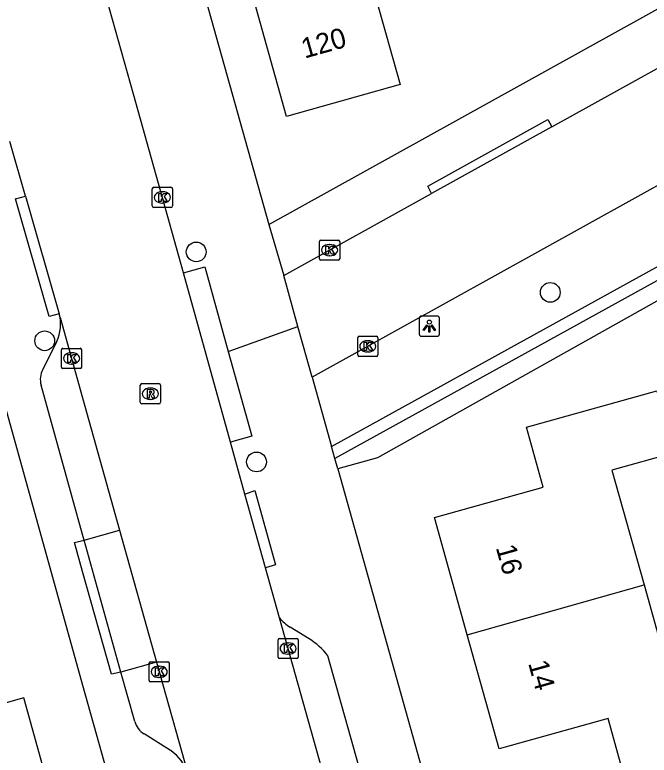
# Model space of a CAD drawing. Extents: x 159628 to 160723, y 388176 to 389416.
# Drawn here: x 159996.64 to 160028.09, y 388372.05 to 388408.76 of the extents above; entities that cross this region are included whole.
import ezdxf

# ---------------------------------------------------------------- set-up
doc = ezdxf.new("R2010")
doc.units = 0
for name, color, linetype in [('IMGEO_Boom', 7, 'Continuous'), ('IMGEO_Groenvoorziening', 7, 'Continuous'), ('IMGEO_Haag', 7, 'Continuous'), ('IMGEO_Kolk', 7, 'Continuous'), ('IMGEO_Lichtpunt', 7, 'Continuous'), ('IMGEO_Pand', 7, 'Continuous'), ('IMGEO_Pand_nummerreeks', 7, 'Continuous'), ('IMGEO_Parkeervlak_open', 7, 'Continuous'), ('IMGEO_Rijbaan_lokaal_gesloten', 7, 'Continuous'), ('IMGEO_Rijbaan_lokaal_open', 7, 'Continuous'), ('IMGEO_Rioolput', 7, 'Continuous'), ('IMGEO_Voetpad_open', 7, 'Continuous')]:
    doc.layers.add(name, color=color, linetype=linetype)

msp = doc.modelspace()

# ---------------------------------------------------------------- linework, layer by layer
at = {"layer": 'IMGEO_Boom'}
for centre in [(160005.629, 388397.004), (160023.185, 388394.996), (159998.117, 388392.594), (160008.619, 388386.589)]:
    msp.add_circle(centre, 0.489, dxfattribs=at)
at = {"layer": 'IMGEO_Groenvoorziening'}
msp.add_lwpolyline([(160051.374, 388397.24), (160039.731, 388394.019), (160038.102, 388399.961), (160014.614, 388386.787), (160012.651, 388386.243)], dxfattribs=at)
at = {"layer": 'IMGEO_Haag'}
for points in [[(160012.339, 388387.358), (160050.845, 388408.606), (160066.106, 388417.028)], [(160050.181, 388407.555), (160012.505, 388386.764)]]:
    msp.add_lwpolyline(points, dxfattribs=at)
at = {"layer": 'IMGEO_Kolk'}
for p, q in [((160003.452, 388399.28), (160003.452, 388400.132)), ((160003.527, 388400.206), (160004.379, 388400.206)), ((160004.453, 388400.132), (160004.453, 388399.28)), ((160003.94, 388399.986), (160003.965, 388399.986)), ((160003.963, 388399.426), (160003.938, 388399.426)), ((160004.379, 388399.206), (160003.527, 388399.206)), ((160011.741, 388396.665), (160011.741, 388397.517)), ((160011.816, 388397.591), (160012.668, 388397.591)), ((160012.742, 388397.517), (160012.742, 388396.665)), ((160012.229, 388397.371), (160012.254, 388397.371)), ((160012.252, 388396.811), (160012.227, 388396.811)), ((160012.668, 388396.591), (160011.816, 388396.591)), ((160013.636, 388391.894), (160013.636, 388392.746)), ((160013.711, 388392.82), (160014.563, 388392.82)), ((160014.637, 388392.746), (160014.637, 388391.894)), ((160014.124, 388392.6), (160014.149, 388392.6)), ((159998.95, 388391.295), (159998.95, 388392.147)), ((159999.025, 388392.221), (159999.877, 388392.221)), ((159999.438, 388392.001), (159999.463, 388392.001)), ((159999.951, 388392.147), (159999.951, 388391.295)), ((160014.147, 388392.04), (160014.122, 388392.04)), ((160014.563, 388391.82), (160013.711, 388391.82)), ((159999.877, 388391.221), (159999.025, 388391.221)), ((159999.461, 388391.441), (159999.436, 388391.441)), ((160009.685, 388376.911), (160009.685, 388377.763)), ((160009.76, 388377.837), (160010.612, 388377.837)), ((160010.686, 388377.763), (160010.686, 388376.911)), ((160010.173, 388377.617), (160010.198, 388377.617)), ((160010.196, 388377.057), (160010.171, 388377.057)), ((160003.296, 388375.756), (160003.296, 388376.608)), ((160003.371, 388376.682), (160004.223, 388376.682)), ((160004.297, 388376.608), (160004.297, 388375.756)), ((160010.612, 388376.837), (160009.76, 388376.837)), ((160003.784, 388376.462), (160003.809, 388376.462)), ((160003.807, 388375.902), (160003.782, 388375.902)), ((160004.223, 388375.682), (160003.371, 388375.682))]:
    msp.add_line(p, q, dxfattribs=at)
for points in [[(160003.452, 388399.28), (160003.452, 388400.132)], [(160003.527, 388400.206), (160004.379, 388400.206)], [(160004.453, 388400.132), (160004.453, 388399.28)], [(160003.773, 388399.906), (160003.896, 388399.906), (160003.896, 388399.755), (160004.026, 388399.906), (160004.19, 388399.906), (160004.044, 388399.755), (160004.197, 388399.506), (160004.045, 388399.506), (160003.96, 388399.67), (160003.896, 388399.603), (160003.896, 388399.506), (160003.773, 388399.506), (160003.773, 388399.906)], [(160004.379, 388399.206), (160003.527, 388399.206)], [(160011.741, 388396.665), (160011.741, 388397.517)], [(160011.816, 388397.591), (160012.668, 388397.591)], [(160012.742, 388397.517), (160012.742, 388396.665)], [(160012.062, 388397.291), (160012.185, 388397.291), (160012.185, 388397.14), (160012.315, 388397.291), (160012.479, 388397.291), (160012.333, 388397.14), (160012.486, 388396.891), (160012.334, 388396.891), (160012.249, 388397.055), (160012.185, 388396.988), (160012.185, 388396.891), (160012.062, 388396.891), (160012.062, 388397.291)], [(160012.668, 388396.591), (160011.816, 388396.591)], [(160013.636, 388391.894), (160013.636, 388392.746)], [(160013.711, 388392.82), (160014.563, 388392.82)], [(160014.637, 388392.746), (160014.637, 388391.894)], [(160013.957, 388392.52), (160014.08, 388392.52), (160014.08, 388392.369), (160014.21, 388392.52), (160014.374, 388392.52), (160014.228, 388392.369), (160014.381, 388392.12), (160014.229, 388392.12), (160014.144, 388392.284), (160014.08, 388392.217), (160014.08, 388392.12), (160013.957, 388392.12), (160013.957, 388392.52)], [(159998.95, 388391.295), (159998.95, 388392.147)], [(159999.025, 388392.221), (159999.877, 388392.221)], [(159999.951, 388392.147), (159999.951, 388391.295)], [(159999.271, 388391.921), (159999.394, 388391.921), (159999.394, 388391.77), (159999.524, 388391.921), (159999.688, 388391.921), (159999.542, 388391.77), (159999.695, 388391.521), (159999.543, 388391.521), (159999.458, 388391.685), (159999.394, 388391.618), (159999.394, 388391.521), (159999.271, 388391.521), (159999.271, 388391.921)], [(160014.563, 388391.82), (160013.711, 388391.82)], [(159999.877, 388391.221), (159999.025, 388391.221)], [(160009.685, 388376.911), (160009.685, 388377.763)], [(160009.76, 388377.837), (160010.612, 388377.837)], [(160010.686, 388377.763), (160010.686, 388376.911)], [(160010.006, 388377.537), (160010.129, 388377.537), (160010.129, 388377.386), (160010.259, 388377.537), (160010.423, 388377.537), (160010.277, 388377.386), (160010.43, 388377.137), (160010.278, 388377.137), (160010.193, 388377.301), (160010.129, 388377.234), (160010.129, 388377.137), (160010.006, 388377.137), (160010.006, 388377.537)], [(160003.296, 388375.756), (160003.296, 388376.608)], [(160003.371, 388376.682), (160004.223, 388376.682)], [(160004.297, 388376.608), (160004.297, 388375.756)], [(160010.612, 388376.837), (160009.76, 388376.837)], [(160003.617, 388376.382), (160003.74, 388376.382), (160003.74, 388376.231), (160003.87, 388376.382), (160004.034, 388376.382), (160003.888, 388376.231), (160004.041, 388375.982), (160003.889, 388375.982), (160003.804, 388376.146), (160003.74, 388376.079), (160003.74, 388375.982), (160003.617, 388375.982), (160003.617, 388376.382)], [(160004.223, 388375.682), (160003.371, 388375.682)]]:
    msp.add_lwpolyline(points, dxfattribs=at)
for centre, start, end in [((160003.529, 388400.13), 91.552, 178.448), ((160003.529, 388400.13), 91.552, 178.448), ((160004.377, 388400.13), 1.552, 88.448), ((160004.377, 388400.13), 1.552, 88.448), ((160003.529, 388399.282), 181.552, 268.448), ((160003.529, 388399.282), 181.552, 268.448), ((160004.377, 388399.282), 271.552, 358.448), ((160004.377, 388399.282), 271.552, 358.448), ((160011.818, 388397.515), 91.552, 178.448), ((160011.818, 388397.515), 91.552, 178.448), ((160012.666, 388397.515), 1.552, 88.448), ((160012.666, 388397.515), 1.552, 88.448), ((160011.818, 388396.667), 181.552, 268.448), ((160011.818, 388396.667), 181.552, 268.448), ((160012.666, 388396.667), 271.552, 358.448), ((160012.666, 388396.667), 271.552, 358.448), ((160013.713, 388392.744), 91.552, 178.448), ((160013.713, 388392.744), 91.552, 178.448), ((160014.561, 388392.744), 1.552, 88.448), ((160014.561, 388392.744), 1.552, 88.448), ((159999.027, 388392.145), 91.552, 178.448), ((159999.027, 388392.145), 91.552, 178.448), ((159999.875, 388392.145), 1.552, 88.448), ((159999.875, 388392.145), 1.552, 88.448), ((160013.713, 388391.896), 181.552, 268.448), ((160013.713, 388391.896), 181.552, 268.448), ((160014.561, 388391.896), 271.552, 358.448), ((160014.561, 388391.896), 271.552, 358.448), ((159999.027, 388391.297), 181.552, 268.448), ((159999.027, 388391.297), 181.552, 268.448), ((159999.875, 388391.297), 271.552, 358.448), ((159999.875, 388391.297), 271.552, 358.448), ((160009.762, 388377.761), 91.552, 178.448), ((160009.762, 388377.761), 91.552, 178.448), ((160010.61, 388377.761), 1.552, 88.448), ((160010.61, 388377.761), 1.552, 88.448), ((160009.762, 388376.913), 181.552, 268.448), ((160009.762, 388376.913), 181.552, 268.448), ((160010.61, 388376.913), 271.552, 358.448), ((160010.61, 388376.913), 271.552, 358.448), ((160003.373, 388376.606), 91.552, 178.448), ((160003.373, 388376.606), 91.552, 178.448), ((160004.221, 388376.606), 1.552, 88.448), ((160004.221, 388376.606), 1.552, 88.448), ((160003.373, 388375.758), 181.552, 268.448), ((160003.373, 388375.758), 181.552, 268.448), ((160004.221, 388375.758), 271.552, 358.448), ((160004.221, 388375.758), 271.552, 358.448)]:
    msp.add_arc(centre, 0.0765, start, end, dxfattribs=at)
for centre, major_axis, ratio, start_param, end_param in [((160003.939, 388399.706), (-0.387, 0.002), 0.722429, 4.712389, 7.853982), ((160003.964, 388399.706), (-0.39, 0.002), 0.717154, 1.570796, 4.712389), ((160012.228, 388397.091), (-0.387, 0.002), 0.722429, 4.712389, 7.853982), ((160012.253, 388397.091), (-0.39, 0.002), 0.717154, 1.570796, 4.712389), ((160014.123, 388392.32), (-0.387, 0.002), 0.722429, 4.712389, 7.853982), ((160014.148, 388392.32), (-0.39, 0.002), 0.717154, 1.570796, 4.712389), ((159999.437, 388391.721), (-0.387, 0.002), 0.722429, 4.712389, 7.853982), ((159999.462, 388391.721), (-0.39, 0.002), 0.717154, 1.570796, 4.712389), ((160010.172, 388377.337), (-0.387, 0.002), 0.722429, 4.712389, 7.853982), ((160010.197, 388377.337), (-0.39, 0.002), 0.717154, 1.570796, 4.712389), ((160003.783, 388376.182), (-0.387, 0.002), 0.722429, 4.712389, 7.853982), ((160003.808, 388376.182), (-0.39, 0.002), 0.717154, 1.570796, 4.712389)]:
    msp.add_ellipse(centre, major_axis=major_axis, ratio=ratio, start_param=start_param, end_param=end_param, dxfattribs=at)
at = {"layer": 'IMGEO_Lichtpunt'}
for p, q in [((160017.591, 388393.819), (160016.783, 388393.819)), ((160017.591, 388393.819), (160016.783, 388393.819)), ((160016.689, 388393.724), (160016.689, 388392.917)), ((160016.689, 388393.724), (160016.689, 388392.917)), ((160017.685, 388392.917), (160017.685, 388393.724)), ((160017.685, 388392.917), (160017.685, 388393.724)), ((160016.783, 388392.823), (160017.591, 388392.823)), ((160016.783, 388392.823), (160017.591, 388392.823))]:
    msp.add_line(p, q, dxfattribs=at)
for points in [[(160017.063, 388393.388), (160017.102, 388393.36), (160016.914, 388393.098), (160016.876, 388393.125), (160017.063, 388393.388)], [(160017.165, 388393.34), (160017.212, 388393.34), (160017.212, 388393.018), (160017.165, 388393.018), (160017.165, 388393.34)], [(160017.275, 388393.36), (160017.313, 388393.387), (160017.5, 388393.125), (160017.461, 388393.097), (160017.275, 388393.36)]]:
    msp.add_lwpolyline(points, dxfattribs=at)
msp.add_circle((160017.188, 388393.522), 0.0994, dxfattribs=at)
for centre, start, end in [((160016.783, 388393.724), 90, 180), ((160016.783, 388393.724), 90, 180), ((160017.591, 388393.724), 0, 90), ((160017.591, 388393.724), 0, 90), ((160016.783, 388392.917), 180, 270), ((160016.783, 388392.917), 180, 270), ((160017.591, 388392.917), 270, 0), ((160017.591, 388392.917), 270, 360)]:
    msp.add_arc(centre, 0.0946, start, end, dxfattribs=at)
at = {"layer": 'IMGEO_Pand'}
for points in [[(160016.302, 388414.535), (160017.765, 388409.325), (160017.457, 388409.238), (160017.117, 388410.447), (160014.498, 388409.71), (160015.737, 388405.297), (160010.106, 388403.715), (160007.605, 388412.651), (160012.909, 388414.137), (160012.505, 388415.583), (160015.639, 388416.461)], [(160019.069, 388378.019), (160017.444, 388383.829), (160022.838, 388385.339), (160022.005, 388388.315), (160028.458, 388390.121), (160029.32, 388387.04), (160026.24, 388386.179), (160027.833, 388380.49)], [(160019.069, 388378.019), (160027.833, 388380.49)], [(160027.833, 388380.49), (160029.394, 388374.912), (160032.487, 388375.778), (160033.348, 388372.703)], [(160026.884, 388370.881), (160026.055, 388373.869), (160020.652, 388372.358), (160019.069, 388378.019)], [(159984.209, 388374.114), (159981.303, 388373.314), (159982.713, 388368.31), (159985.613, 388369.127), (159988.41, 388369.915), (159989.37, 388366.505), (159998.689, 388369.119), (159997.08, 388374.884), (159991.299, 388373.263), (159990.569, 388375.865)]]:
    msp.add_lwpolyline(points, dxfattribs=at)
at = {"layer": 'IMGEO_Parkeervlak_open'}
for points in [[(160000.076, 388382.714), (160001.834, 388383.205)], [(160003.667, 388376.653), (160001.901, 388376.158)]]:
    msp.add_lwpolyline(points, dxfattribs=at)
at = {"layer": 'IMGEO_Rijbaan_lokaal_gesloten'}
for points in [[(160004.993, 388395.96), (160002.527, 388404.822), (160000, 388413.828)], [(159997.167, 388399.766), (159996.394, 388402.471)], [(159997.167, 388399.766), (159998.832, 388393.938)], [(160007.328, 388387.572), (160004.993, 388395.96)], [(159998.884, 388393.751), (159998.832, 388393.938)], [(159998.884, 388393.751), (160000, 388389.763), (160001.834, 388383.205)], [(160008.047, 388384.986), (160007.328, 388387.572)], [(160009.062, 388381.341), (160008.047, 388384.986)], [(160001.834, 388383.205), (160003.667, 388376.653)], [(160009.757, 388378.859), (160009.062, 388381.341)], [(160012.26, 388369.964), (160009.757, 388378.859)], [(160003.667, 388376.653), (160005.208, 388371.142)]]:
    msp.add_lwpolyline(points, dxfattribs=at)
at = {"layer": 'IMGEO_Rijbaan_lokaal_open'}
for points in [[(160023.266, 388403.198), (160032.629, 388408.386)], [(160040.818, 388407.122), (160011.378, 388390.79)], [(160023.266, 388403.198), (160017.301, 388399.892)], [(160009.966, 388395.828), (160017.301, 388399.892)], [(160004.993, 388395.96), (160006.053, 388396.255), (160007.221, 388392.061)], [(160010.672, 388393.309), (160009.966, 388395.828)], [(160011.378, 388390.79), (160010.672, 388393.309)], [(160007.221, 388392.061), (160008.388, 388387.867), (160007.328, 388387.572)]]:
    msp.add_lwpolyline(points, dxfattribs=at)
at = {"layer": 'IMGEO_Rioolput'}
for p, q in [((160002.931, 388390.472), (160003.783, 388390.472)), ((160002.856, 388389.546), (160002.856, 388390.398)), ((160003.344, 388390.252), (160003.369, 388390.252)), ((160003.857, 388390.398), (160003.857, 388389.546)), ((160003.783, 388389.472), (160002.931, 388389.472)), ((160003.367, 388389.692), (160003.342, 388389.692))]:
    msp.add_line(p, q, dxfattribs=at)
for points in [[(160002.931, 388390.472), (160003.783, 388390.472)], [(160002.856, 388389.546), (160002.856, 388390.398)], [(160003.445, 388390.17), (160003.193, 388390.172), (160003.193, 388389.772)], [(160003.857, 388390.398), (160003.857, 388389.546)], [(160003.193, 388389.772), (160003.317, 388389.772), (160003.317, 388389.934), (160003.328, 388389.934)], [(160003.371, 388390.091), (160003.317, 388390.091), (160003.317, 388390.01)], [(160003.317, 388390.01), (160003.369, 388390.01)], [(160003.375, 388389.905), (160003.446, 388389.772), (160003.586, 388389.772), (160003.521, 388389.898)], [(160003.783, 388389.472), (160002.931, 388389.472)]]:
    msp.add_lwpolyline(points, dxfattribs=at)
for centre, radius, start, end in [((160002.933, 388390.396), 0.0765, 91.552, 178.448), ((160002.933, 388390.396), 0.0765, 91.552, 178.448), ((160003.781, 388390.396), 0.0765, 1.552, 88.448), ((160003.781, 388390.396), 0.0765, 1.552, 88.448), ((160003.444, 388390.06), 0.109, 350.3612, 89.416), ((160003.327, 388389.881), 0.0533, 26.0293, 88.6989), ((160003.353, 388390.199), 0.19, 274.7715, 282.9687), ((160003.377, 388389.995), 0.0964, 77.0061, 93.1865), ((160003.391, 388390.052), 0.0378, 276.6634, 79.6772), ((160003.442, 388390.06), 0.112, 277.5842, 350.9817), ((160003.426, 388389.845), 0.108, 29.5134, 73.7905), ((160002.933, 388389.548), 0.0765, 181.552, 268.448), ((160002.933, 388389.548), 0.0765, 181.552, 268.448), ((160003.781, 388389.548), 0.0765, 271.552, 358.448), ((160003.781, 388389.548), 0.0765, 271.552, 358.448)]:
    msp.add_arc(centre, radius, start, end, dxfattribs=at)
for centre, major_axis, ratio, start_param, end_param in [((160003.343, 388389.972), (-0.387, 0.002), 0.722429, 4.712389, 7.853982), ((160003.368, 388389.972), (-0.39, 0.002), 0.717154, 1.570796, 4.712389)]:
    msp.add_ellipse(centre, major_axis=major_axis, ratio=ratio, start_param=start_param, end_param=end_param, dxfattribs=at)
at = {"layer": 'IMGEO_Voetpad_open'}
for points in [[(159985.778, 388482.041), (160000, 388431.308), (160009.237, 388398.358)], [(160009.237, 388398.358), (160063.783, 388428.62)], [(160017.301, 388399.892), (160017.112, 388400.268), (160023.062, 388403.566), (160023.266, 388403.198)], [(159998.832, 388393.938), (159998.342, 388393.796), (159996.669, 388399.641), (159997.167, 388399.766)], [(160009.237, 388398.358), (160009.966, 388395.828)], [(159994.177, 388396.414), (160000, 388375.527), (160001.877, 388368.804)], [(160007.221, 388392.061), (160010.672, 388393.309)], [(159998.018, 388391.171), (159998.648, 388392.41)], [(160011.378, 388390.79), (160012.339, 388387.358)], [(160000.076, 388382.714), (160000, 388382.988), (159997.94, 388390.391)], [(160012.505, 388386.764), (160012.339, 388387.358)], [(160012.651, 388386.243), (160012.505, 388386.764)], [(160012.651, 388386.243), (160030.665, 388321.896), (160031.671, 388318.304), (160034.012, 388311.518), (160036.849, 388303.296)], [(160008.047, 388384.986), (160008.528, 388385.171), (160009.553, 388381.49), (160009.062, 388381.341)], [(160001.901, 388376.158), (160001.423, 388376.066), (160000, 388381.157), (159999.597, 388382.599), (160000.076, 388382.714)], [(160001.901, 388376.158), (160000.076, 388382.714)], [(160011.222, 388377.811), (160010.284, 388378.394)], [(160013.982, 388370.449), (160012.15, 388376.978)], [(160002.58, 388373.717), (160001.901, 388376.158)], [(160004.363, 388372.276), (160003.043, 388373.099)]]:
    msp.add_lwpolyline(points, dxfattribs=at)
for centre, radius, start, end in [((159996.729, 388393.439), 2.178, 331.7999, 8.2378), ((159998.985, 388390.68), 1.084, 153.094, 195.4848), ((160011.7, 388380.53), 2.563, 220.6949, 236.4578), ((160009.727, 388375.212), 2.998, 36.0845, 60.0914), ((160003.614, 388374.009), 1.074, 195.7712, 237.9093), ((160003.169, 388370.504), 2.137, 17.3652, 56.0181)]:
    msp.add_arc(centre, radius, start, end, dxfattribs=at)

# ---------------------------------------------------------------- texts
at = {"layer": 'IMGEO_Pand_nummerreeks'}
for s, rotation, p in [('120', 15.6924, (160011.004, 388406.585)), ('16', 285.6243, (160020.475, 388382.348)), ('14', 285.6243, (160022.079, 388376.613))]:
    msp.add_text(s, height=1, rotation=rotation, dxfattribs=at).set_placement(p)

doc.saveas('drawing.dxf')
